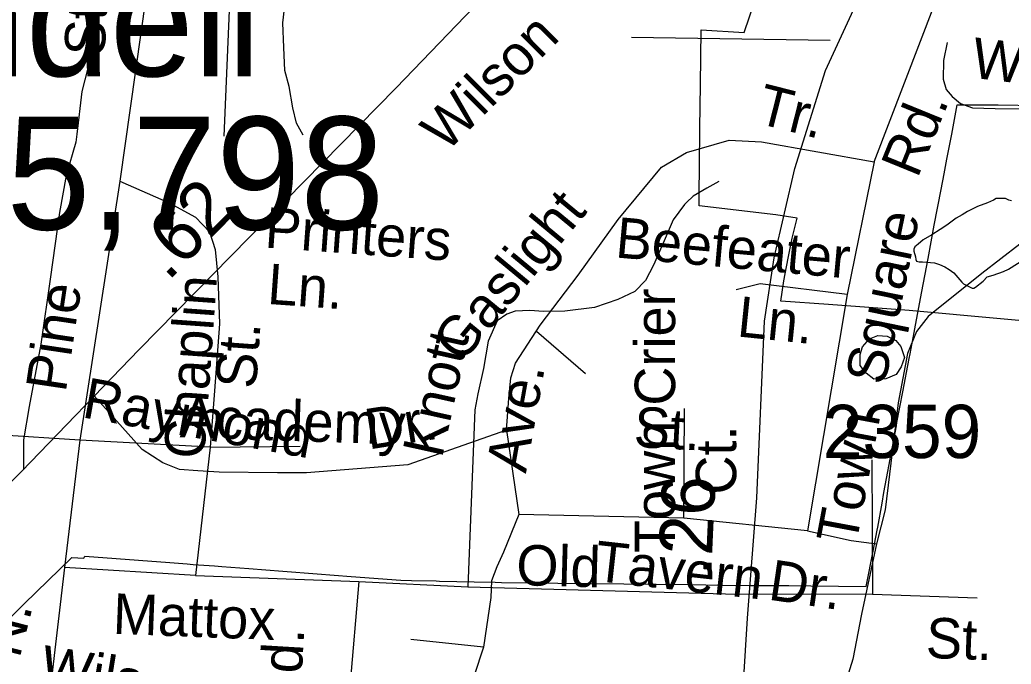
# Model space of a CAD drawing. Extents: x 2169602 to 2449496, y 721995 to 810662.
# Drawn here: x 2430430 to 2432757, y 805653 to 807165 of the extents above; entities that cross this region are included whole.
import ezdxf

# ---------------------------------------------------------------- set-up
doc = ezdxf.new("R2010")
doc.units = 0
doc.layers.add('Default', color=7, linetype='Continuous')

msp = doc.modelspace()

# ---------------------------------------------------------------- linework, layer by layer
at = {"layer": 'Default'}
for p, q in [((2430736.1, 807287.1), (2430665.4, 806786.7)), ((2432436, 806831.7), (2432577.9, 807202.6)), ((2432332.3, 807116.1), (2431866.6, 807123.7)), ((2432436, 806831.7), (2432372.7, 806520.1)), ((2430665.4, 806786.7), (2430571.5, 806178.4)), ((2432372.7, 806520.1), (2432279.4, 805965.5)), ((2431988.8, 805995.1), (2431990.7, 806252.4)), ((2430571.5, 806178.4), (2430306.7, 806195.9)), ((2431572.5, 806201.7), (2431601.4, 806004.2)), ((2430571.5, 806178.4), (2430535.3, 805879.2)), ((2430877.1, 806162.2), (2430571.5, 806178.4)), ((2430877.1, 806162.2), (2430842.9, 805860.9)), ((2430877.1, 806162.2), (2431088.8, 806164.6)), ((2432430.1, 806132.3), (2432431.6, 805816.3)), ((2431988.8, 805995.1), (2431601.4, 806004.2)), ((2432279.4, 805965.5), (2431988.8, 805995.1)), ((2432279.4, 805965.5), (2432381.7, 805942.6)), ((2432381.7, 805942.6), (2432441.4, 805935.4)), ((2430535.3, 805879.2), (2430500.6, 805583.4)), ((2430842.9, 805860.9), (2430535.3, 805879.2)), ((2430842.9, 805860.9), (2431226.3, 805846.3)), ((2431226.3, 805846.3), (2431193.3, 805460.8)), ((2431226.3, 805846.3), (2431482.2, 805833.8)), ((2431482.2, 805833.8), (2432115.7, 805816.8)), ((2432431.6, 805816.3), (2432115.7, 805816.8)), ((2432677.4, 805807.3), (2432431.6, 805816.3)), ((2431518.9, 805692.7), (2431348.2, 805710.8))]:
    msp.add_line(p, q, dxfattribs=at)
for points in [[(2432112, 805372.9), (2432124.8, 805533.1), (2432138.4, 805760.3), (2432160.4, 806043.1), (2432178.2, 806457.7), (2432201.2, 806606.4), (2432249.3, 806815.8), (2432321.5, 807046.2), (2432401.1, 807220), (2432484.8, 807444.1), (2432592.6, 807630.5), (2432713.9, 807787.6), (2433009, 808076.6), (2433252.8, 808344.7), (2433315.6, 808447.3), (2433357.5, 808587.6), (2433395.1, 808782.4), (2433440.1, 809075.5), (2433440.1, 809182.4), (2433425.5, 809467.2), (2433374.2, 810162.5), (2433398.5, 810345.5)], [(2431266.5, 807742.1), (2431237.4, 807720), (2431177.9, 807687.9), (2431097.8, 807655.9), (2431031.4, 807626.1), (2430958.2, 807612.4), (2430882.7, 807587.2), (2430798, 807582.6), (2430679, 807584.9), (2430640.1, 807311.4), (2430603.5, 807103.1), (2430576, 806996.6), (2430564.5, 806896.3)], [(2429456.1, 805493.6), (2429591.6, 805528.7), (2429729.8, 805576.8), (2429890.9, 805648), (2430022.8, 805727.6), (2430168.2, 805838.6), (2430434, 806104.6), (2430710.2, 806391.5), (2431314, 807005.1), (2431556.8, 807258.5), (2431700.1, 807405.1), (2431895.8, 807643.9)], [(2432938.5, 806444.7), (2432518, 806483.1), (2432329, 806497.1), (2432217, 806504.9), (2432224, 806552.1), (2432233.7, 806605.7), (2432243.5, 806652.4), (2432255, 806699.5), (2432205.2, 806707.5), (2432025, 806728.5), (2432025, 806748.4), (2432026, 806829.4), (2432026.7, 806901.7), (2432026.7, 806910.4), (2432028.5, 807012.8), (2432029.7, 807141.2), (2432130.7, 807134.9), (2432214.7, 807381.7)], [(2432938.5, 806444.7), (2432518, 806483.1), (2432329, 806497.1), (2432217, 806504.9), (2432224, 806552.1), (2432233.7, 806605.7), (2432243.5, 806652.4), (2432255, 806699.5), (2432205.2, 806707.5), (2432025, 806728.5), (2432025, 806748.4), (2432026, 806829.4), (2432026.7, 806901.7), (2432026.7, 806910.4), (2432028.5, 807012.8), (2432029.7, 807141.2), (2432130.7, 807134.9), (2432214.7, 807381.7)], [(2430925.5, 807280.1), (2430909, 806892.3)], [(2431095.4, 806894.2), (2431079.6, 806922.1), (2431071.2, 806958.3), (2431063, 807008.3), (2431052.7, 807045.9), (2431050.5, 807099.8), (2431047.8, 807157.7), (2431055.4, 807226)], [(2432607.4, 807111.5), (2432598.6, 807069.7), (2432597.7, 807025.7), (2432605.2, 807001.5), (2432618.8, 806985.3), (2432638.5, 806968.9), (2432666.3, 806958.3), (2432720.2, 806957.2), (2432809.9, 806956.3)], [(2430904.9, 805881.8), (2430967.9, 805877.1), (2431047.9, 805871.3), (2431128.2, 805865), (2431208.2, 805858.4), (2431324.7, 805849.6), (2431349.7, 805849.1), (2431407.9, 805847.9), (2431415.9, 805847.8), (2431496.7, 805846.1), (2431545.9, 805844.9), (2431560.9, 805844.6), (2431693.2, 805842.5), (2431770.4, 805841.7), (2431847.9, 805841.3), (2431924.4, 805840.4), (2432002.2, 805839.4), (2432078.9, 805838.4), (2432144.9, 805837.6), (2432235.7, 805836.9), (2432286.9, 805836.6), (2432417.4, 805835), (2432433.4, 805917.8), (2432442.9, 805966.9), (2432444.2, 805974.3), (2432454.4, 806030.4), (2432458.9, 806055.8), (2432464.9, 806088.7), (2432473.4, 806133.8), (2432487.9, 806212.3), (2432489.4, 806220.1), (2432502.9, 806291.6), (2432518.2, 806370.1), (2432520.2, 806380.9), (2432529.7, 806430.9), (2432532.7, 806448.1), (2432547.7, 806527.5), (2432562.2, 806605.1), (2432576.7, 806683.3), (2432592.9, 806766.8), (2432599.9, 806803.3), (2432606.7, 806838.2), (2432617.9, 806896.5), (2432630.9, 806965.4), (2432720.4, 806965.6), (2432726.9, 806965.7), (2432819.9, 806963.6)], [(2430904.9, 805881.8), (2430967.9, 805877.1), (2431047.9, 805871.3), (2431128.2, 805865), (2431208.2, 805858.4), (2431324.7, 805849.6), (2431349.7, 805849.1), (2431407.9, 805847.9), (2431415.9, 805847.8), (2431496.7, 805846.1), (2431545.9, 805844.9), (2431560.9, 805844.6), (2431693.2, 805842.5), (2431770.4, 805841.7), (2431847.9, 805841.3), (2431924.4, 805840.4), (2432002.2, 805839.4), (2432078.9, 805838.4), (2432144.9, 805837.6), (2432235.7, 805836.9), (2432286.9, 805836.6), (2432417.4, 805835), (2432433.4, 805917.8), (2432442.9, 805966.9), (2432444.2, 805974.3), (2432454.4, 806030.4), (2432458.9, 806055.8), (2432464.9, 806088.7), (2432473.4, 806133.8), (2432487.9, 806212.3), (2432489.4, 806220.1), (2432502.9, 806291.6), (2432518.2, 806370.1), (2432520.2, 806380.9), (2432529.7, 806430.9), (2432532.7, 806448.1), (2432547.7, 806527.5), (2432562.2, 806605.1), (2432576.7, 806683.3), (2432592.9, 806766.8), (2432599.9, 806803.3), (2432606.7, 806838.2), (2432617.9, 806896.5), (2432630.9, 806965.4), (2432720.4, 806965.6), (2432726.9, 806965.7), (2432819.9, 806963.6)], [(2432998, 806957.3), (2433004.1, 806955.4), (2433023.9, 806947), (2433043.5, 806926.6), (2433048.9, 806896.5), (2433042.4, 806870.6), (2433019.7, 806837.1), (2432964.5, 806780.2), (2432822.4, 806673.1), (2432688.3, 806569.9), (2432562.2, 806468.5), (2432535.5, 806433.1), (2432514.4, 806381.5), (2432492.1, 806266), (2432461.4, 806015.1), (2432441.4, 805935.4)], [(2430564.5, 806896.3), (2430562.3, 806877.6), (2430539.4, 806799.8), (2430523.4, 806712.8), (2430502.8, 806561.7), (2430479.9, 806403.7), (2430452.5, 806257.2), (2430438.7, 806179.4), (2430438.7, 806109.4)], [(2431583.3, 806324.9), (2431594.2, 806359.3), (2431652.1, 806448), (2431740.8, 806565.8), (2431835, 806696.2), (2431936.3, 806819.1), (2431995.2, 806853.5), (2432095.7, 806882.5), (2432171.7, 806878.8), (2432436, 806831.7)], [(2430665.4, 806786.7), (2430780.8, 806735.1), (2430842.6, 806702.1), (2430875.6, 806667), (2430888.6, 806625.9), (2430895.3, 806561.7), (2430899, 806451.7), (2430887.8, 806293.9), (2430877.1, 806162.2)], [(2432071.6, 806785.6), (2432043.3, 806770.1), (2432010.9, 806750.8), (2431995.3, 806735.9)], [(2431995.3, 806735.9), (2431990.5, 806731.2), (2431963.8, 806695.8), (2431942.8, 806646.2), (2431917.6, 806588.8), (2431898.9, 806553.1), (2431874.4, 806527.7), (2431834, 806508.5), (2431779.6, 806489.6), (2431709.4, 806481), (2431659.4, 806480.1), (2431627.5, 806482.7), (2431593.5, 806481.4), (2431573.3, 806473.8), (2431551, 806458.3), (2431530, 806410.7), (2431518.7, 806347), (2431505.5, 806287.3), (2431498.7, 806249.4), (2431482.2, 805833.8)], [(2432758.1, 806739.9), (2432752.2, 806742.1), (2432744.2, 806745.7), (2432731.9, 806745.9), (2432722, 806745.8), (2432715.9, 806741.4), (2432702.2, 806735.4), (2432678.2, 806727.2), (2432654.6, 806715.4), (2432642.1, 806707.1), (2432628.5, 806699.1), (2432606.6, 806682.9), (2432590.6, 806672.7), (2432571.1, 806660.7), (2432550.8, 806648.8), (2432538.9, 806638.3), (2432531.1, 806632.2), (2432529.3, 806626.5), (2432529.1, 806622.4), (2432533, 806608.4), (2432533.4, 806602.3), (2432535.2, 806598.4), (2432541.4, 806596.6), (2432549.4, 806596.6), (2432577.1, 806594.9), (2432589.2, 806590.6), (2432601.5, 806585.1), (2432611.5, 806579.1), (2432623.2, 806570.9), (2432641.7, 806549), (2432645.4, 806545.2), (2432653.6, 806541.2), (2432665.9, 806535.2), (2432669.8, 806535.5), (2432673.9, 806537.3), (2432691.5, 806551.6), (2432701.1, 806561.5), (2432715.1, 806565.5), (2432739.5, 806574), (2432751.4, 806579.9), (2432787, 806602.1)], [(2432372.7, 806520.1), (2432168.1, 806545.5), (2432112, 806531)], [(2431643.3, 806434.5), (2431758.3, 806334.6)], [(2432444.6, 806423.9), (2432466.3, 806422.2), (2432486.8, 806412.2), (2432498.5, 806398.2), (2432506.9, 806372.2), (2432498.9, 806350.3), (2432487.1, 806332.3), (2432462.9, 806322.1), (2432435.2, 806321.8), (2432417.1, 806335.9), (2432402.8, 806353.5), (2432402.8, 806379.5), (2432408.7, 806397.6), (2432424.9, 806415.9), (2432444.6, 806423.9)], [(2431572.5, 806201.7), (2431577.9, 806275.9), (2431583.3, 806324.9)], [(2431572.5, 806201.7), (2431341.3, 806120.5), (2431103.4, 806101.9), (2431035, 806101.9), (2430898.2, 806103.4), (2430848.4, 806106.5), (2430804.9, 806109.7), (2430766, 806125.2), (2430717.8, 806156.3), (2430638.5, 806245), (2430605, 806282.2)], [(2431601.4, 806004.2), (2431565.5, 805915.2), (2431549.9, 805881), (2431537.5, 805848.3)], [(2432441.4, 805935.4), (2432405.9, 805769.8), (2432385.7, 805664.3), (2432347.2, 805541.1), (2432335.9, 805479.3), (2432300.5, 805408.1), (2432274.9, 805330.6), (2432271.9, 805219.5)], [(2430342.2, 805696.6), (2430440.9, 805794.3), (2430552.2, 805902.7), (2430580.9, 805901.2), (2430582.7, 805905.9), (2430782.7, 805891.1), (2430823.2, 805887.9), (2430837.4, 805886.9), (2430887.2, 805883.1), (2430904.9, 805881.8)], [(2430342.2, 805696.6), (2430440.9, 805794.3), (2430552.2, 805902.7), (2430580.9, 805901.2), (2430582.7, 805905.9), (2430782.7, 805891.1), (2430823.2, 805887.9), (2430837.4, 805886.9), (2430887.2, 805883.1), (2430904.9, 805881.8)], [(2431537.5, 805848.3), (2431536, 805809.4), (2431518.9, 805692.7)], [(2431518.9, 805692.7), (2431497.1, 805625.8), (2431455.1, 805586.9), (2431399.1, 805569.8), (2431298.1, 805596.2), (2431159.9, 805621.1)]]:
    msp.add_lwpolyline(points, dxfattribs=at)

# ---------------------------------------------------------------- texts
for s, height, p in [('Wendell', 265, (2429716, 807032.6)), ('pop. 5,798', 265, (2429610.9, 806672.6)), ('2359', 125, (2432315.3, 806136.4))]:
    msp.add_text(s, height=height, dxfattribs=at).set_placement(p)
for s, height, rotation, p in [(' St.', 95, 86.5584, (2430626.7, 807042.6)), ('Wilson', 95, 44.9633, (2431431.3, 806851.5)), ('Way', 95, 353.0849, (2432661.7, 807029.6)), ('Tr.', 95, 345.7419, (2432156, 806923.6)), ('Rd.', 95, 67.7737, (2432537.4, 806791)), ('.62', 125, 45.4636, (2430777.9, 806549.4)), ('Gaslight', 95, 50.4058, (2431466.9, 806355.8)), ('Printers', 95, 355.9114, (2431003.6, 806630.7)), ('Square', 95, 78.4144, (2432460.5, 806304.9)), ('Beefeater', 95, 354.8251, (2431826.4, 806607.5)), ('Ln.', 95, 355.9114, (2431009.6, 806498.4)), ('Pine', 95, 81.5323, (2430538.1, 806288.7)), ('Chaplin', 95, 85.9242, (2430862.8, 806132.2)), ('Town Crier', 95, 90, (2431968.7, 805913.5)), ('Ln.', 95, 354.1702, (2432112, 806422.1)), (' St.', 95, 85.9242, (2430982.1, 806262.2)), ('Knott', 95, 77.5159, (2431421.2, 806134.1)), ('Ave.', 95, 79.8482, (2431618.3, 806098.9)), ('Raymond', 95, 349.7353, (2430574, 806232.4)), ('Academy', 95, 358.1111, (2430805.4, 806185.2)), ('Dr.', 95, 8.831, (2431248.7, 806156.3)), (' St.', 95, 356.9532, (2431834.8, 806164.4)), ('Town', 95, 79.3864, (2432393.4, 805930.7)), ('Ct.', 95, 90, (2432112.1, 806050.6)), ('.26', 125, 87.4431, (2432053.2, 805859.6)), ('Tavern', 95, 353.6562, (2431776.7, 805848.3)), ('Old', 95, 358.3779, (2431594.9, 805838.4)), ('Dr.', 95, 351.6511, (2432184.9, 805804.5)), ('Mattox', 95, 357.7648, (2430647.6, 805724.2)), ('N. ', 95, 75.6816, (2430429.7, 805664.5)), (' St.', 95, 357.893, (2432520.9, 805668.8)), ('Rd.', 95, 86.5707, (2431086.6, 805537.7)), ('Wilson', 95, 350.636, (2430474.1, 805603.7))]:
    msp.add_text(s, height=height, rotation=rotation, dxfattribs=at).set_placement(p)

doc.saveas('drawing.dxf')
